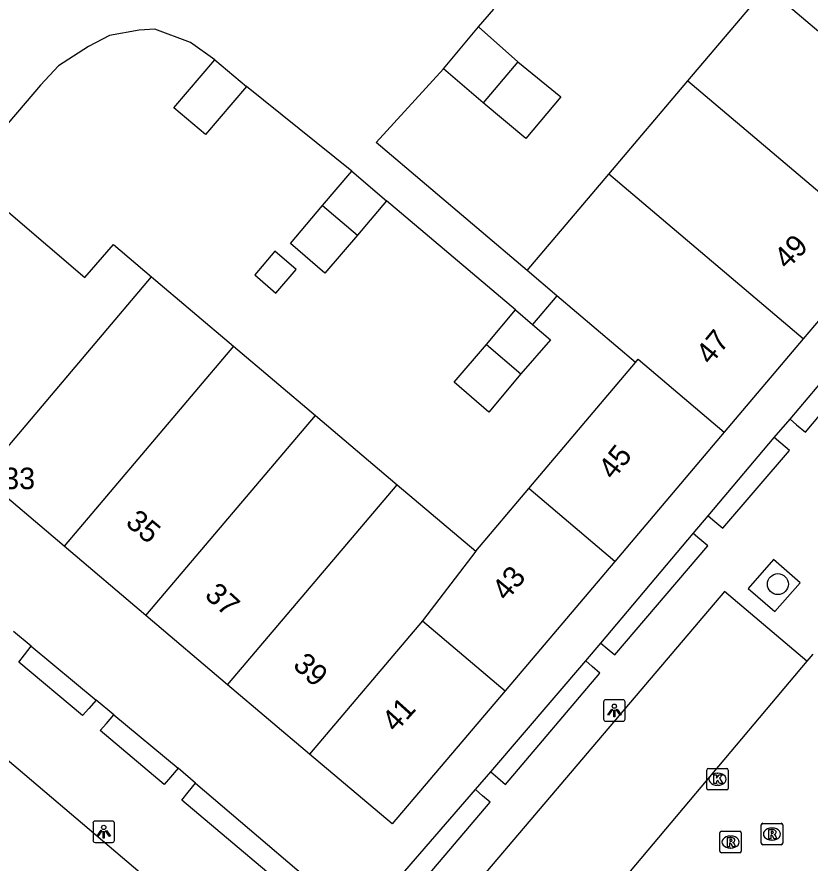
# Model space of a CAD drawing. Extents: x 156414 to 157775, y 382335 to 383765.
# Drawn here: x 157129.17 to 157166.15, y 382919.96 to 382959.39 of the extents above; entities that cross this region are included whole.
import ezdxf

# ---------------------------------------------------------------- set-up
doc = ezdxf.new("R2010")
doc.units = 0
for name, color, linetype in [('IMGEO_Boom', 7, 'Continuous'), ('IMGEO_Haag', 7, 'Continuous'), ('IMGEO_Kolk', 7, 'Continuous'), ('IMGEO_Lichtpunt', 7, 'Continuous'), ('IMGEO_Pand', 7, 'Continuous'), ('IMGEO_Pand_nummerreeks', 7, 'Continuous'), ('IMGEO_Rijbaan_lokaal_gesloten', 7, 'Continuous'), ('IMGEO_Rijbaan_lokaal_open', 7, 'Continuous'), ('IMGEO_Rioolput', 7, 'Continuous'), ('IMGEO_Voetpad_open', 7, 'Continuous')]:
    doc.layers.add(name, color=color, linetype=linetype)

msp = doc.modelspace()

# ---------------------------------------------------------------- linework, layer by layer
at = {"layer": 'IMGEO_Boom'}
msp.add_circle((157164.644, 382932.958), 0.489, dxfattribs=at)
at = {"layer": 'IMGEO_Haag'}
for points in [[(157165.21, 382940.649), (157168.154, 382944.132)], [(157161.402, 382936.144), (157164.479, 382939.785)], [(157156.39, 382930.214), (157160.701, 382935.315)], [(157129.832, 382930.067), (157132.87, 382927.547)], [(157151.271, 382924.203), (157155.685, 382929.38)], [(157133.695, 382926.862), (157136.69, 382924.375)], [(157137.503, 382923.682), (157145.154, 382917.161), (157150.551, 382923.379)]]:
    msp.add_lwpolyline(points, dxfattribs=at)
at = {"layer": 'IMGEO_Kolk'}
for p, q in [((157161.332, 382923.439), (157161.332, 382924.291)), ((157161.407, 382924.365), (157162.259, 382924.365)), ((157161.82, 382924.145), (157161.845, 382924.145)), ((157162.333, 382924.291), (157162.333, 382923.439)), ((157162.259, 382923.365), (157161.407, 382923.365)), ((157161.843, 382923.585), (157161.818, 382923.585))]:
    msp.add_line(p, q, dxfattribs=at)
for points in [[(157161.332, 382923.439), (157161.332, 382924.291)], [(157161.407, 382924.365), (157162.259, 382924.365)], [(157161.653, 382924.065), (157161.776, 382924.065), (157161.776, 382923.914), (157161.906, 382924.065), (157162.07, 382924.065), (157161.924, 382923.914), (157162.077, 382923.665), (157161.925, 382923.665), (157161.84, 382923.829), (157161.776, 382923.762), (157161.776, 382923.665), (157161.653, 382923.665), (157161.653, 382924.065)], [(157162.333, 382924.291), (157162.333, 382923.439)], [(157162.259, 382923.365), (157161.407, 382923.365)]]:
    msp.add_lwpolyline(points, dxfattribs=at)
for centre, start, end in [((157161.409, 382924.289), 91.552, 178.448), ((157161.409, 382924.289), 91.552, 178.448), ((157162.257, 382924.289), 1.552, 88.448), ((157162.257, 382924.289), 1.552, 88.448), ((157161.409, 382923.441), 181.552, 268.448), ((157161.409, 382923.441), 181.552, 268.448), ((157162.257, 382923.441), 271.552, 358.448), ((157162.257, 382923.441), 271.552, 358.448)]:
    msp.add_arc(centre, 0.0765, start, end, dxfattribs=at)
for centre, major_axis, ratio, start_param, end_param in [((157161.819, 382923.865), (-0.387, 0.002), 0.722429, 4.712389, 7.853982), ((157161.844, 382923.865), (-0.39, 0.002), 0.717154, 1.570796, 4.712389)]:
    msp.add_ellipse(centre, major_axis=major_axis, ratio=ratio, start_param=start_param, end_param=end_param, dxfattribs=at)
at = {"layer": 'IMGEO_Lichtpunt'}
for p, q in [((157157.425, 382927.567), (157156.617, 382927.567)), ((157157.425, 382927.567), (157156.617, 382927.567)), ((157156.523, 382927.472), (157156.523, 382926.665)), ((157156.523, 382927.472), (157156.523, 382926.665)), ((157157.519, 382926.665), (157157.519, 382927.472)), ((157157.519, 382926.665), (157157.519, 382927.472)), ((157156.617, 382926.571), (157157.425, 382926.571)), ((157156.617, 382926.571), (157157.425, 382926.571)), ((157132.718, 382921.82), (157132.718, 382921.013)), ((157132.718, 382921.82), (157132.718, 382921.013)), ((157133.62, 382921.915), (157132.812, 382921.915)), ((157133.62, 382921.915), (157132.812, 382921.915)), ((157133.714, 382921.013), (157133.714, 382921.82)), ((157133.714, 382921.013), (157133.714, 382921.82)), ((157132.812, 382920.919), (157133.62, 382920.919)), ((157132.812, 382920.919), (157133.62, 382920.919))]:
    msp.add_line(p, q, dxfattribs=at)
for points in [[(157156.897, 382927.136), (157156.936, 382927.108), (157156.748, 382926.846), (157156.71, 382926.873), (157156.897, 382927.136)], [(157156.999, 382927.088), (157157.046, 382927.088), (157157.046, 382926.766), (157156.999, 382926.766), (157156.999, 382927.088)], [(157157.109, 382927.108), (157157.147, 382927.135), (157157.334, 382926.873), (157157.295, 382926.845), (157157.109, 382927.108)], [(157133.092, 382921.484), (157133.131, 382921.456), (157132.943, 382921.194), (157132.905, 382921.221), (157133.092, 382921.484)], [(157133.194, 382921.436), (157133.241, 382921.436), (157133.241, 382921.114), (157133.194, 382921.114), (157133.194, 382921.436)], [(157133.304, 382921.456), (157133.342, 382921.483), (157133.529, 382921.221), (157133.49, 382921.193), (157133.304, 382921.456)]]:
    msp.add_lwpolyline(points, dxfattribs=at)
for centre in [(157157.022, 382927.27), (157133.217, 382921.618)]:
    msp.add_circle(centre, 0.0994, dxfattribs=at)
for centre, start, end in [((157156.617, 382927.472), 90, 180), ((157156.617, 382927.472), 90, 180), ((157157.425, 382927.472), 0, 90), ((157157.425, 382927.472), 0, 90), ((157156.617, 382926.665), 180, 270), ((157156.617, 382926.665), 180, 270), ((157157.425, 382926.665), 270, 0), ((157157.425, 382926.665), 270, 360), ((157132.812, 382921.82), 90, 180), ((157132.812, 382921.82), 90, 180), ((157133.62, 382921.82), 0, 90), ((157133.62, 382921.82), 0, 90), ((157132.812, 382921.013), 180, 270), ((157132.812, 382921.013), 180, 270), ((157133.62, 382921.013), 270, 0), ((157133.62, 382921.013), 270, 360)]:
    msp.add_arc(centre, 0.0946, start, end, dxfattribs=at)
at = {"layer": 'IMGEO_Pand'}
for points in [[(157160.451, 382956.419), (157164.136, 382960.768)], [(157173.206, 382953.079), (157164.136, 382960.768)], [(157149.063, 382956.979), (157150.69, 382958.926)], [(157150.69, 382958.926), (157152.527, 382957.303)], [(157139.872, 382956.156), (157137.955, 382953.908), (157136.483, 382955.162), (157138.393, 382957.395)], [(157138.393, 382957.395), (157139.872, 382956.156)], [(157152.527, 382957.303), (157154.523, 382955.668), (157152.9, 382953.731), (157150.911, 382955.396)], [(157152.527, 382957.303), (157150.911, 382955.396)], [(157150.911, 382955.396), (157149.063, 382956.979)], [(157156.767, 382952.07), (157160.451, 382956.419)], [(157160.451, 382956.419), (157169.515, 382948.736)], [(157143.421, 382950.602), (157144.783, 382952.204)], [(157144.783, 382952.204), (157146.405, 382950.816)], [(157152.961, 382947.572), (157156.767, 382952.07)], [(157165.829, 382944.387), (157156.767, 382952.07)], [(157124.295, 382947.703), (157125.065, 382948.62), (157124.54, 382949.063), (157126.911, 382951.877), (157130.608, 382948.725), (157132.344, 382947.245), (157133.67, 382948.78), (157135.448, 382947.277)], [(157145.044, 382949.226), (157143.531, 382947.457), (157141.92, 382948.835), (157143.421, 382950.602)], [(157143.421, 382950.602), (157145.044, 382949.226)], [(157146.405, 382950.816), (157145.044, 382949.226)], [(157140.255, 382947.367), (157141.247, 382946.519), (157142.191, 382947.622), (157141.199, 382948.47), (157140.255, 382947.367)], [(157169.515, 382948.736), (157165.829, 382944.387)], [(157127.553, 382937.965), (157135.448, 382947.277)], [(157135.448, 382947.277), (157139.266, 382944.049)], [(157154.343, 382946.4), (157152.961, 382947.572)], [(157158.005, 382943.293), (157154.343, 382946.4)], [(157151.063, 382944.124), (157152.421, 382945.736)], [(157152.421, 382945.736), (157153.211, 382945.057)], [(157153.211, 382945.057), (157154.039, 382944.345), (157152.664, 382942.766)], [(157152.664, 382942.766), (157151.169, 382940.974), (157149.554, 382942.367), (157151.063, 382944.124)], [(157151.063, 382944.124), (157152.664, 382942.766)], [(157165.829, 382944.387), (157162.148, 382940.035)], [(157139.266, 382944.049), (157131.367, 382934.732)], [(157139.266, 382944.049), (157143.085, 382940.821)], [(157158.005, 382943.293), (157158.128, 382943.443), (157162.148, 382940.035)], [(157153.029, 382937.41), (157158.005, 382943.293)], [(157135.181, 382931.499), (157143.085, 382940.821)], [(157143.085, 382940.821), (157146.903, 382937.593)], [(157162.148, 382940.035), (157157.04, 382934.009)], [(157131.367, 382934.732), (157127.553, 382937.965)], [(157138.995, 382928.265), (157146.903, 382937.593)], [(157146.903, 382937.593), (157150.565, 382934.498)], [(157150.565, 382934.498), (157153.029, 382937.41)], [(157157.04, 382934.009), (157153.029, 382937.41)], [(157135.181, 382931.499), (157131.367, 382934.732)], [(157150.565, 382934.498), (157148.079, 382931.249)], [(157157.04, 382934.009), (157151.931, 382927.983)], [(157138.995, 382928.265), (157135.181, 382931.499)], [(157148.079, 382931.249), (157142.809, 382925.032)], [(157148.079, 382931.249), (157151.931, 382927.983)], [(157142.809, 382925.032), (157138.995, 382928.265)], [(157151.931, 382927.983), (157146.671, 382921.79), (157142.809, 382925.032)]]:
    msp.add_lwpolyline(points, dxfattribs=at)
at = {"layer": 'IMGEO_Rijbaan_lokaal_gesloten'}
for points in [[(157166.278, 382929.697), (157165.993, 382929.363)], [(157165.993, 382929.363), (157154.717, 382915.957)]]:
    msp.add_lwpolyline(points, dxfattribs=at)
at = {"layer": 'IMGEO_Rijbaan_lokaal_open'}
for points in [[(157117.636, 382934.181), (157140.609, 382914.686)], [(157129.832, 382930.067), (157129.017, 382930.744)], [(157132.87, 382927.547), (157132.518, 382927.155), (157132.226, 382926.831), (157129.257, 382929.325), (157129.524, 382929.669), (157129.832, 382930.067)], [(157133.695, 382926.862), (157132.87, 382927.547)], [(157136.69, 382924.375), (157136.325, 382923.959), (157136.031, 382923.624), (157133.055, 382926.135), (157133.343, 382926.462), (157133.695, 382926.862)], [(157137.503, 382923.682), (157136.69, 382924.375)], [(157145.283, 382915.787), (157136.862, 382922.89), (157137.16, 382923.258), (157137.503, 382923.682)]]:
    msp.add_lwpolyline(points, dxfattribs=at)
at = {"layer": 'IMGEO_Rioolput'}
for p, q in [((157163.867, 382920.883), (157163.867, 382921.735)), ((157163.942, 382921.809), (157164.794, 382921.809)), ((157164.868, 382921.735), (157164.868, 382920.883)), ((157161.939, 382920.511), (157161.939, 382921.363)), ((157162.014, 382921.437), (157162.866, 382921.437)), ((157162.94, 382921.363), (157162.94, 382920.511)), ((157164.355, 382921.589), (157164.38, 382921.589)), ((157162.427, 382921.217), (157162.452, 382921.217)), ((157164.378, 382921.029), (157164.353, 382921.029)), ((157162.45, 382920.657), (157162.425, 382920.657)), ((157164.794, 382920.809), (157163.942, 382920.809)), ((157162.866, 382920.437), (157162.014, 382920.437))]:
    msp.add_line(p, q, dxfattribs=at)
for points in [[(157163.867, 382920.883), (157163.867, 382921.735)], [(157163.942, 382921.809), (157164.794, 382921.809)], [(157164.868, 382921.735), (157164.868, 382920.883)], [(157161.939, 382920.511), (157161.939, 382921.363)], [(157162.014, 382921.437), (157162.866, 382921.437)], [(157162.94, 382921.363), (157162.94, 382920.511)], [(157164.456, 382921.507), (157164.204, 382921.509), (157164.204, 382921.109)], [(157164.204, 382921.109), (157164.328, 382921.109), (157164.328, 382921.271), (157164.339, 382921.271)], [(157164.382, 382921.428), (157164.328, 382921.428), (157164.328, 382921.347)], [(157164.328, 382921.347), (157164.38, 382921.347)], [(157162.528, 382921.135), (157162.276, 382921.137), (157162.276, 382920.737)], [(157162.276, 382920.737), (157162.4, 382920.737), (157162.4, 382920.899), (157162.411, 382920.899)], [(157162.454, 382921.056), (157162.4, 382921.056), (157162.4, 382920.975)], [(157162.4, 382920.975), (157162.452, 382920.975)], [(157162.458, 382920.87), (157162.529, 382920.737), (157162.669, 382920.737), (157162.604, 382920.863)], [(157164.386, 382921.242), (157164.457, 382921.109), (157164.597, 382921.109), (157164.532, 382921.235)], [(157164.794, 382920.809), (157163.942, 382920.809)], [(157162.866, 382920.437), (157162.014, 382920.437)]]:
    msp.add_lwpolyline(points, dxfattribs=at)
for centre, radius, start, end in [((157163.944, 382921.733), 0.0765, 91.552, 178.448), ((157163.944, 382921.733), 0.0765, 91.552, 178.448), ((157164.792, 382921.733), 0.0765, 1.552, 88.448), ((157164.792, 382921.733), 0.0765, 1.552, 88.448), ((157162.016, 382921.361), 0.0765, 91.552, 178.448), ((157162.016, 382921.361), 0.0765, 91.552, 178.448), ((157162.864, 382921.361), 0.0765, 1.552, 88.448), ((157162.864, 382921.361), 0.0765, 1.552, 88.448), ((157164.338, 382921.218), 0.0533, 26.0293, 88.6989), ((157164.364, 382921.536), 0.19, 274.7715, 282.9687), ((157164.388, 382921.332), 0.0964, 77.0061, 93.1865), ((157164.402, 382921.389), 0.0378, 276.6634, 79.6772), ((157164.455, 382921.397), 0.109, 350.3612, 89.416), ((157164.453, 382921.397), 0.112, 277.5842, 350.9817), ((157164.437, 382921.182), 0.108, 29.5134, 73.7905), ((157162.41, 382920.846), 0.0533, 26.0293, 88.6989), ((157162.436, 382921.164), 0.19, 274.7715, 282.9687), ((157162.46, 382920.96), 0.0964, 77.0061, 93.1865), ((157162.474, 382921.017), 0.0378, 276.6634, 79.6772), ((157162.527, 382921.025), 0.109, 350.3612, 89.416), ((157162.525, 382921.025), 0.112, 277.5842, 350.9817), ((157162.509, 382920.81), 0.108, 29.5134, 73.7905), ((157163.944, 382920.885), 0.0765, 181.552, 268.448), ((157163.944, 382920.885), 0.0765, 181.552, 268.448), ((157164.792, 382920.885), 0.0765, 271.552, 358.448), ((157164.792, 382920.885), 0.0765, 271.552, 358.448), ((157162.016, 382920.513), 0.0765, 181.552, 268.448), ((157162.016, 382920.513), 0.0765, 181.552, 268.448), ((157162.864, 382920.513), 0.0765, 271.552, 358.448), ((157162.864, 382920.513), 0.0765, 271.552, 358.448)]:
    msp.add_arc(centre, radius, start, end, dxfattribs=at)
for centre, major_axis, ratio, start_param, end_param in [((157164.354, 382921.309), (-0.387, 0.002), 0.722429, 4.712389, 7.853982), ((157164.379, 382921.309), (-0.39, 0.002), 0.717154, 1.570796, 4.712389), ((157162.426, 382920.937), (-0.387, 0.002), 0.722429, 4.712389, 7.853982), ((157162.451, 382920.937), (-0.39, 0.002), 0.717154, 1.570796, 4.712389)]:
    msp.add_ellipse(centre, major_axis=major_axis, ratio=ratio, start_param=start_param, end_param=end_param, dxfattribs=at)
at = {"layer": 'IMGEO_Voetpad_open'}
for points in [[(157150.69, 382958.926), (157151.403, 382959.763)], [(157138.393, 382957.395), (157137.257, 382958.197), (157135.6, 382958.825), (157134.869, 382958.776), (157133.488, 382958.525), (157132.514, 382958.022), (157131.112, 382957.112), (157130.271, 382956.213), (157123.548, 382948.34)], [(157152.961, 382947.572), (157145.922, 382953.544), (157149.063, 382956.979)], [(157144.783, 382952.204), (157139.872, 382956.156)], [(157152.421, 382945.736), (157146.405, 382950.816)], [(157154.343, 382946.4), (157153.211, 382945.057)], [(157165.21, 382940.649), (157165.52, 382940.389), (157165.932, 382940.044), (157168.867, 382943.533), (157168.467, 382943.87), (157168.154, 382944.132)], [(157164.479, 382939.785), (157165.21, 382940.649)], [(157161.402, 382936.144), (157161.706, 382935.883), (157162.077, 382935.565), (157165.18, 382939.184), (157164.786, 382939.522), (157164.479, 382939.785)], [(157160.701, 382935.315), (157161.402, 382936.144)], [(157156.39, 382930.214), (157156.69, 382929.957), (157157.041, 382929.658), (157161.378, 382934.737), (157161.005, 382935.055), (157160.701, 382935.315)], [(157165.677, 382933.019), (157164.436, 382934.1), (157163.266, 382932.757), (157164.507, 382931.676), (157165.677, 382933.019)], [(157165.993, 382929.363), (157162.159, 382932.621), (157150.85, 382919.299)], [(157155.685, 382929.38), (157156.39, 382930.214)], [(157151.271, 382924.203), (157151.588, 382923.93), (157151.942, 382923.626), (157156.346, 382928.811), (157155.984, 382929.123), (157155.685, 382929.38)], [(157150.551, 382923.379), (157151.271, 382924.203)], [(157145.283, 382915.787), (157151.231, 382922.79), (157150.88, 382923.094), (157150.551, 382923.379)]]:
    msp.add_lwpolyline(points, dxfattribs=at)

# ---------------------------------------------------------------- texts
at = {"layer": 'IMGEO_Pand_nummerreeks'}
for s, rotation, p in [('49', 45.4821, (157165.075, 382947.584)), ('47', 50.5693, (157161.506, 382943.13)), ('45', 51.7879, (157156.974, 382937.773)), ('35', 320.0711, (157134.186, 382935.747)), ('43', 50.3643, (157151.995, 382932.125)), ('37', 317.6544, (157137.876, 382932.378)), ('39', 317.194, (157141.988, 382929.123)), ('41', 47.9442, (157146.826, 382926.011))]:
    msp.add_text(s, height=1, rotation=rotation, dxfattribs=at).set_placement(p)
msp.add_text('33', height=1, dxfattribs=at).set_placement((157128.531, 382937.385))

doc.saveas('drawing.dxf')
